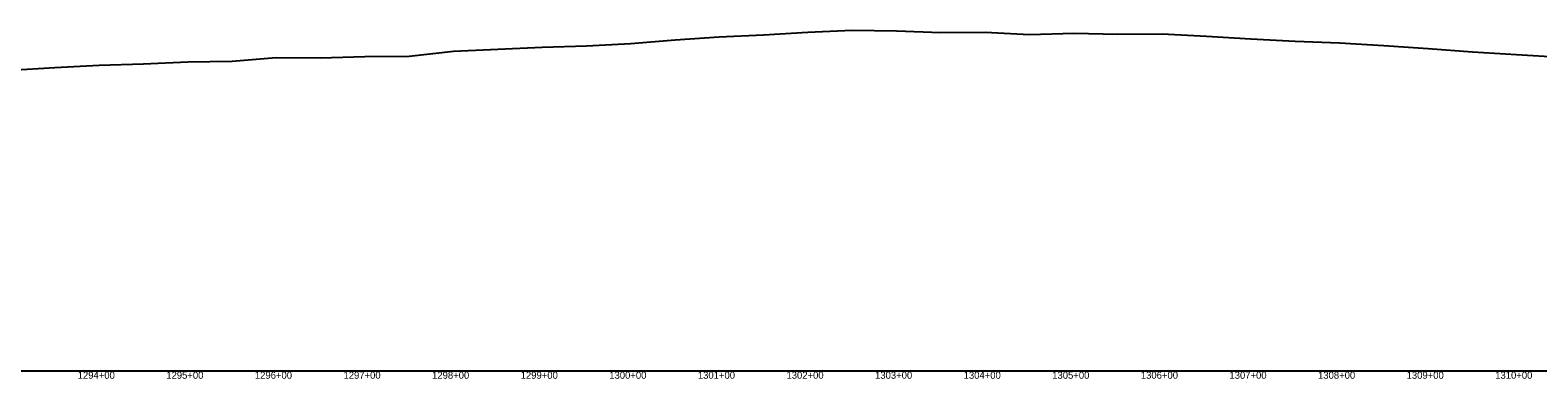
# Model space of a CAD drawing. Extents: x -3793 to 50787, y -1075 to 6138.
# Drawn here: x 14939 to 16641, y 4991 to 5385 of the extents above; entities that cross this region are included whole.
import ezdxf

# ---------------------------------------------------------------- set-up
doc = ezdxf.new("R2010")
doc.units = 0
for name, color, linetype in [('RD_DDB_Profile_EX', 7, 'Continuous'), ('RD_DDB_StaTX', 7, 'Continuous'), ('RD_GPK_Profile_Cell', 7, 'Continuous')]:
    doc.layers.add(name, color=color, linetype=linetype)

msp = doc.modelspace()

# ---------------------------------------------------------------- linework, layer by layer
at = {"layer": 'RD_DDB_Profile_EX'}
msp.add_lwpolyline([(14916.8, 5339.613455), (14966.8, 5342.34528), (15016.8, 5345.11816), (15066.8, 5346.73561), (15116.8, 5349.03605), (15166.8, 5349.565125), (15216.8, 5353.83792), (15266.8, 5353.536865), (15316.8, 5354.94676), (15366.8, 5355.431675), (15416.8, 5360.818495), (15466.8, 5363.133145), (15516.8, 5365.449525), (15566.8, 5366.948635), (15616.8, 5369.679495), (15666.8, 5373.824775), (15716.8, 5376.9092), (15766.8, 5379.348165), (15816.8, 5382.229695), (15866.8, 5384.651155), (15916.8, 5383.971595), (15966.8, 5382.17414), (16016.8, 5382.3644), (16066.8, 5379.554175), (16116.8, 5381.128335), (16166.8, 5380.258745), (16216.8, 5380.581675), (16266.8, 5377.798305), (16316.8, 5374.99481), (16366.8, 5372.15879), (16416.8, 5370.50429), (16466.8, 5367.487775), (16516.8, 5363.74278), (16566.8, 5360.18969), (16616.8, 5356.992785), (16666.8, 5354.19319)], dxfattribs=at)
at = {"layer": 'RD_GPK_Profile_Cell'}
msp.add_line((1000, 5000), (44802.949908, 5000), dxfattribs=at)

# ---------------------------------------------------------------- texts
at = {"layer": 'RD_DDB_StaTX'}
for s, p in [('1294+00', (14992.595471, 4991)), ('1294+00', (14992.595471, 4991)), ('1295+00', (15092.595471, 4991)), ('1295+00', (15092.595471, 4991)), ('1296+00', (15192.595471, 4991)), ('1296+00', (15192.595471, 4991)), ('1297+00', (15292.595471, 4991)), ('1297+00', (15292.595471, 4991)), ('1298+00', (15392.595471, 4991)), ('1298+00', (15392.595471, 4991)), ('1299+00', (15492.595471, 4991)), ('1299+00', (15492.595471, 4991)), ('1300+00', (15592.595471, 4991)), ('1300+00', (15592.595471, 4991)), ('1301+00', (15692.595471, 4991)), ('1301+00', (15692.595471, 4991)), ('1302+00', (15792.595471, 4991)), ('1302+00', (15792.595471, 4991)), ('1303+00', (15892.595471, 4991)), ('1303+00', (15892.595471, 4991)), ('1304+00', (15992.595471, 4991)), ('1304+00', (15992.595471, 4991)), ('1305+00', (16092.595471, 4991)), ('1305+00', (16092.595471, 4991)), ('1306+00', (16192.595471, 4991)), ('1306+00', (16192.595471, 4991)), ('1307+00', (16292.595471, 4991)), ('1307+00', (16292.595471, 4991)), ('1308+00', (16392.595471, 4991)), ('1308+00', (16392.595471, 4991)), ('1309+00', (16492.595471, 4991)), ('1309+00', (16492.595471, 4991)), ('1310+00', (16592.595471, 4991)), ('1310+00', (16592.595471, 4991))]:
    msp.add_text(s, height=8, dxfattribs=at).set_placement(p)

doc.saveas('drawing.dxf')
